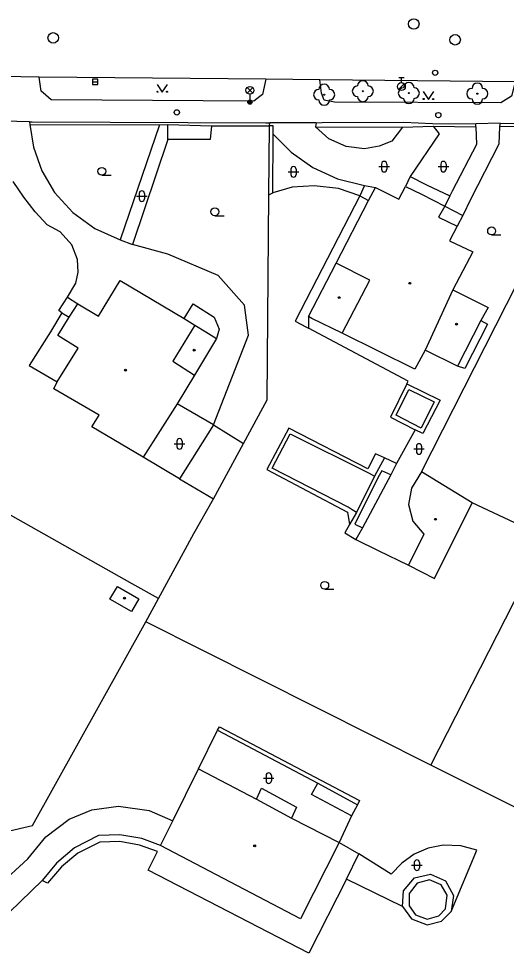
# Model space of a CAD drawing. Extents: x -600309 to -598967, y -1161267 to -1160292.
# Drawn here: x -600069.9 to -600023.6, y -1160709.1 to -1160620.3 of the extents above; entities that cross this region are included whole.
import ezdxf

# ---------------------------------------------------------------- set-up
doc = ezdxf.new("R2010")
doc.units = 0
for name, color, linetype in [('Level 10', 7, 'Continuous'), ('Level 11', 7, 'Continuous'), ('Level 22', 7, 'Continuous'), ('Level 27', 7, 'Continuous'), ('Level 28', 7, 'Continuous'), ('Level 33', 7, 'Continuous'), ('Level 36', 7, 'Continuous'), ('Level 39', 7, 'Continuous'), ('Level 5', 7, 'Continuous'), ('Level 51', 7, 'Continuous'), ('Level 52', 7, 'Continuous'), ('Level 54', 7, 'Continuous'), ('Level 7', 7, 'Continuous'), ('Level 8', 7, 'Continuous')]:
    doc.layers.add(name, color=color, linetype=linetype)

msp = doc.modelspace()

# ---------------------------------------------------------------- linework, layer by layer
at = {"layer": 'Level 10'}
for points in [[(-600067.9699, -1160625.86), (-600073.18, -1160625.76)], [(-600046.45, -1160626.03), (-600067.9699, -1160625.86)], [(-600041.33, -1160626.09), (-600046.45, -1160626.03)], [(-600022.79, -1160626.29), (-600041.33, -1160626.09)]]:
    msp.add_lwpolyline(points, dxfattribs=at)
at = {"layer": 'Level 11'}
for points in [[(-600046.45, -1160626.03), (-600046.76, -1160627.48), (-600047.023, -1160627.686), (-600047.59, -1160628.13), (-600066.83, -1160628), (-600067.581, -1160627.329), (-600067.77, -1160627.1599), (-600067.9699, -1160625.86)], [(-600022.79, -1160626.29), (-600023.13, -1160627.65), (-600024.13, -1160628.28), (-600039.93, -1160628.21), (-600040.91, -1160628.03), (-600041.17, -1160627.35), (-600041.33, -1160626.09)]]:
    msp.add_lwpolyline(points, dxfattribs=at)
at = {"layer": 'Level 22'}
for centre in [(-600037.24, -1160627.18), (-600032.87, -1160627.36), (-600026.37, -1160627.41), (-600040.91, -1160627.51)]:
    msp.add_circle(centre, 0.05, dxfattribs=at)
for centre, start, end in [((-600037.24, -1160626.68), 0, 180), ((-600032.87, -1160626.86), 0, 180), ((-600026.37, -1160626.91), 0, 180), ((-600041.41, -1160627.51), 90, 270), ((-600040.91, -1160627.01), 0, 180), ((-600040.41, -1160627.51), 270, 90), ((-600037.74, -1160627.18), 90, 270), ((-600036.74, -1160627.18), 270, 90), ((-600033.37, -1160627.36), 90, 270), ((-600032.37, -1160627.36), 270, 90), ((-600026.87, -1160627.41), 90, 270), ((-600025.87, -1160627.41), 270, 90), ((-600040.91, -1160628.01), 180, 0), ((-600037.24, -1160627.68), 180, 0), ((-600032.87, -1160627.86), 180, 0), ((-600026.37, -1160627.91), 180, 0)]:
    msp.add_arc(centre, 0.5, start, end, dxfattribs=at)
at = {"layer": 'Level 27'}
msp.add_line((-600062.9099, -1160626.3), (-600062.4099, -1160626.3), dxfattribs=at)
msp.add_lwpolyline([(-600062.9099, -1160626.55), (-600062.4099, -1160626.55), (-600062.4099, -1160626.05), (-600062.9099, -1160626.05)], close=True, dxfattribs=at)
for centre in [(-600032.4, -1160620.79), (-600066.64, -1160622.11), (-600028.48, -1160622.29)]:
    msp.add_circle(centre, 0.5, dxfattribs=at)
at = {"layer": 'Level 28'}
for p, q in [((-600033.83, -1160625.865), (-600033.33, -1160625.865)), ((-600033.58, -1160626.365), (-600033.58, -1160625.865)), ((-600033.838, -1160627.012), (-600033.308, -1160626.482))]:
    msp.add_line(p, q, dxfattribs=at)
for centre, radius in [((-600030.37, -1160625.43), 0.25), ((-600033.58, -1160626.74), 0.375), ((-600054.9, -1160629.19), 0.25), ((-600030.07, -1160629.45), 0.25)]:
    msp.add_circle(centre, radius, dxfattribs=at)
at = {"layer": 'Level 33'}
for p, q in [((-600048.225, -1160627.3599), (-600047.695, -1160626.8299)), ((-600048.225, -1160626.8299), (-600047.695, -1160627.3599)), ((-600047.96, -1160627.4699), (-600047.96, -1160628.2199))]:
    msp.add_line(p, q, dxfattribs=at)
for centre, radius in [((-600047.96, -1160627.0949), 0.375), ((-600047.96, -1160628.2199), 0.2), ((-600047.96, -1160628.2199), 0.1445), ((-600047.96, -1160628.2199), 0.0876)]:
    msp.add_circle(centre, radius, dxfattribs=at)
at = {"layer": 'Level 36'}
for p, q in [((-600035.716, -1160634.346), (-600034.716, -1160634.346)), ((-600035.466, -1160634.096), (-600035.466, -1160634.596)), ((-600034.966, -1160634.096), (-600034.966, -1160634.596)), ((-600030.086, -1160634.346), (-600029.086, -1160634.346)), ((-600029.836, -1160634.096), (-600029.836, -1160634.596)), ((-600029.336, -1160634.096), (-600029.336, -1160634.596)), ((-600062.02, -1160635.165), (-600061.145, -1160635.165)), ((-600044.326, -1160634.846), (-600043.326, -1160634.846)), ((-600044.076, -1160634.596), (-600044.076, -1160635.096)), ((-600043.576, -1160634.596), (-600043.576, -1160635.096)), ((-600058.4759, -1160636.896), (-600058.4759, -1160637.396)), ((-600057.9759, -1160636.896), (-600057.9759, -1160637.396)), ((-600058.7259, -1160637.146), (-600057.7259, -1160637.146)), ((-600051.29, -1160639.005), (-600050.415, -1160639.005)), ((-600025.01, -1160640.825), (-600024.135, -1160640.825)), ((-600055.146, -1160660.686), (-600054.146, -1160660.686)), ((-600054.896, -1160660.436), (-600054.896, -1160660.936)), ((-600054.396, -1160660.436), (-600054.396, -1160660.936)), ((-600032.156, -1160660.916), (-600032.156, -1160661.416)), ((-600031.656, -1160660.916), (-600031.656, -1160661.416)), ((-600032.406, -1160661.166), (-600031.406, -1160661.166)), ((-600040.86, -1160674.495), (-600039.985, -1160674.495)), ((-600046.676, -1160692.436), (-600045.676, -1160692.436)), ((-600046.426, -1160692.186), (-600046.426, -1160692.686)), ((-600045.926, -1160692.186), (-600045.926, -1160692.686)), ((-600032.606, -1160700.706), (-600031.606, -1160700.706)), ((-600032.356, -1160700.456), (-600032.356, -1160700.956)), ((-600031.856, -1160700.456), (-600031.856, -1160700.956))]:
    msp.add_line(p, q, dxfattribs=at)
for points in [[(-600056.78, -1160626.53), (-600056.28, -1160627.28), (-600055.78, -1160626.53)], [(-600031.51, -1160627.22), (-600031.01, -1160627.97), (-600030.51, -1160627.22)]]:
    msp.add_lwpolyline(points, dxfattribs=at)
for centre, radius in [((-600056.7302, -1160627.2298), 0.05), ((-600055.8308, -1160627.2298), 0.05), ((-600031.4602, -1160627.9198), 0.05), ((-600030.5608, -1160627.9198), 0.05), ((-600062.0201, -1160634.7899), 0.375), ((-600051.2901, -1160638.6299), 0.375), ((-600025.0101, -1160640.4499), 0.375), ((-600040.8601, -1160674.1199), 0.375)]:
    msp.add_circle(centre, radius, dxfattribs=at)
for centre, start, end in [((-600043.8257, -1160634.5963), 0, 180), ((-600035.2157, -1160634.0963), 0, 180), ((-600029.5857, -1160634.0963), 0, 180), ((-600043.8257, -1160635.0963), 180, 0), ((-600035.2157, -1160634.5963), 180, 0), ((-600029.5857, -1160634.5963), 180, 0), ((-600058.2256, -1160636.8963), 0, 180), ((-600058.2256, -1160637.3963), 180, 0), ((-600054.6457, -1160660.4363), 0, 180), ((-600054.6457, -1160660.9363), 180, 0), ((-600031.9057, -1160660.9163), 0, 180), ((-600031.9057, -1160661.4163), 180, 0), ((-600046.1757, -1160692.1863), 0, 180), ((-600046.1757, -1160692.6863), 180, 0), ((-600032.1057, -1160700.4563), 0, 180), ((-600032.1057, -1160700.9563), 180, 0)]:
    msp.add_arc(centre, 0.25, start, end, dxfattribs=at)
at = {"layer": 'Level 39'}
for centre, radius in [((-600032.77, -1160645.43), 0.09), ((-600032.77, -1160645.43), 0.0398), ((-600039.48, -1160646.79), 0.09), ((-600039.48, -1160646.79), 0.0398), ((-600028.35, -1160649.3), 0.09), ((-600028.35, -1160649.3), 0.0398), ((-600053.26, -1160651.78), 0.09), ((-600053.26, -1160651.78), 0.0398), ((-600059.78, -1160653.68), 0.09), ((-600059.78, -1160653.68), 0.0398), ((-600030.34, -1160667.85), 0.09), ((-600030.34, -1160667.85), 0.09), ((-600030.34, -1160667.85), 0.0398), ((-600030.34, -1160667.85), 0.0398), ((-600059.88, -1160675.35), 0.09), ((-600059.88, -1160675.35), 0.0398), ((-600047.51, -1160698.88), 0.09), ((-600047.51, -1160698.88), 0.0398)]:
    msp.add_circle(centre, radius, dxfattribs=at)
at = {"layer": 'Level 5'}
for points in [[(-600033.81, -1160637.42), (-600033.19, -1160636.23)], [(-600033.19, -1160636.23), (-600031.68, -1160636.95)], [(-600036.71, -1160637.56), (-600036.03, -1160636.32)], [(-600036.03, -1160636.32), (-600033.81, -1160637.42)], [(-600031.68, -1160636.95), (-600029.46, -1160638.09)], [(-600039.78, -1160643.53), (-600036.71, -1160637.56)], [(-600029.46, -1160638.09), (-600030.05, -1160639.1599)], [(-600030.05, -1160639.1599), (-600028.27, -1160640.01)], [(-600028.27, -1160640.01), (-600029.02, -1160641.4)], [(-600029.02, -1160641.4), (-600026.81, -1160642.45)], [(-600026.81, -1160642.45), (-600028.7, -1160646.05)], [(-600042.4099, -1160648.57), (-600039.78, -1160643.53)], [(-600036.59, -1160645.13), (-600039.78, -1160643.53)], [(-600062.33, -1160648.56), (-600060.28, -1160645.15)], [(-600060.28, -1160645.15), (-600054.2, -1160648.78)], [(-600039.21, -1160650.18), (-600036.59, -1160645.13)], [(-600028.7, -1160646.05), (-600031.33, -1160651.78)], [(-600028.7, -1160646.05), (-600025.35, -1160647.73)], [(-600065.11, -1160648.63), (-600064.29, -1160647.37)], [(-600064.29, -1160647.37), (-600062.33, -1160648.56)], [(-600025.35, -1160647.73), (-600026.05, -1160648.95)], [(-600066.21, -1160650.4), (-600065.11, -1160648.63)], [(-600042.09, -1160648.77), (-600042.4099, -1160648.57)], [(-600053.18, -1160649.4099), (-600055.29, -1160652.84)], [(-600054.2, -1160648.78), (-600053.18, -1160649.4099)], [(-600053.18, -1160649.4099), (-600052.1599, -1160650.05)], [(-600039.21, -1160650.18), (-600042.09, -1160648.77)], [(-600026.05, -1160648.95), (-600028.24, -1160653.29)], [(-600064.28, -1160651.6), (-600066.21, -1160650.4)], [(-600052.1599, -1160650.05), (-600051.14, -1160650.68)], [(-600032.3, -1160653.58), (-600039.21, -1160650.18)], [(-600051.14, -1160650.68), (-600053.21, -1160654.14)], [(-600066.25, -1160654.78), (-600064.28, -1160651.6)], [(-600031.33, -1160651.78), (-600032.3, -1160653.58)], [(-600028.24, -1160653.29), (-600031.33, -1160651.78)], [(-600055.29, -1160652.84), (-600053.21, -1160654.14)], [(-600066.58, -1160655.46), (-600066.25, -1160654.78)], [(-600053.21, -1160654.14), (-600054.88, -1160656.87)], [(-600062.27, -1160657.96), (-600066.58, -1160655.46)], [(-600054.88, -1160656.87), (-600058.09, -1160661.96)], [(-600062.98, -1160659.07), (-600062.27, -1160657.96)], [(-600058.09, -1160661.96), (-600062.98, -1160659.07)], [(-600061.25, -1160675.45), (-600060.55, -1160674.23)], [(-600060.55, -1160674.23), (-600058.52, -1160675.4)], [(-600059.2199, -1160676.61), (-600061.25, -1160675.45)], [(-600058.52, -1160675.4), (-600059.2199, -1160676.61)], [(-600055.27, -1160696.48), (-600052.84, -1160691.57)], [(-600052.84, -1160691.57), (-600047.34, -1160694.43)], [(-600047.34, -1160694.43), (-600044.02, -1160696.23)], [(-600056.45, -1160698.85), (-600055.27, -1160696.48)], [(-600044.02, -1160696.23), (-600039.48, -1160698.56)], [(-600043.15, -1160705.82), (-600056.45, -1160698.85)], [(-600039.48, -1160698.56), (-600043.15, -1160705.82)]]:
    msp.add_lwpolyline(points, dxfattribs=at)
at = {"layer": 'Level 51'}
for points in [[(-600046.17, -1160637.02), (-600046.09, -1160630.46)], [(-600069.44, -1160637.23), (-600070.43, -1160635.75)], [(-600041.86, -1160636.1599), (-600043.94, -1160636.29)], [(-600039.55, -1160636.4099), (-600041.86, -1160636.1599)], [(-600046.32, -1160656.51), (-600046.17, -1160637.02)], [(-600046.17, -1160637.02), (-600045.8, -1160636.82)], [(-600043.94, -1160636.29), (-600045.8, -1160636.82)], [(-600037.54, -1160637.11), (-600043.6599, -1160649.03)], [(-600037.54, -1160637.11), (-600039.55, -1160636.4099)], [(-600068.36, -1160638.64), (-600069.44, -1160637.23)], [(-600067.21, -1160639.87), (-600068.36, -1160638.64)], [(-600065.99, -1160640.54), (-600067.21, -1160639.87)], [(-600064.88, -1160641.77), (-600065.99, -1160640.54)], [(-600064.33, -1160643.1599), (-600064.88, -1160641.77)], [(-600064.26, -1160644.37), (-600064.33, -1160643.1599)], [(-600064.48, -1160645.42), (-600064.26, -1160644.37)], [(-600065.27, -1160646.76), (-600064.48, -1160645.42)], [(-600031.68, -1160663.34), (-600022.6, -1160645.44)], [(-600066.1, -1160648), (-600065.27, -1160646.76)], [(-600065.83, -1160648.2199), (-600066.9, -1160650.03)], [(-600065.83, -1160648.2199), (-600066.1, -1160648)], [(-600043.6599, -1160649.03), (-600042.6, -1160649.59)], [(-600066.9, -1160650.03), (-600068.92, -1160653.24)], [(-600042.6, -1160649.59), (-600042.4099, -1160649.69)], [(-600032.92, -1160654.7199), (-600042.4099, -1160649.69)], [(-600033.05, -1160654.99), (-600032.92, -1160654.7199)], [(-600033.05, -1160654.99), (-600034.6, -1160658.15)], [(-600048.56, -1160660.6599), (-600046.32, -1160656.51)], [(-600034.6, -1160658.15), (-600032.26, -1160659.34)], [(-600059.15, -1160673.99), (-600085.98, -1160658.83)], [(-600044.26, -1160659.2), (-600046.36, -1160663.12)], [(-600036.77, -1160663.05), (-600044.26, -1160659.2)], [(-600032.26, -1160659.34), (-600034.04, -1160662.55)], [(-600051.42, -1160665.9), (-600048.56, -1160660.6599)], [(-600036.03, -1160661.63), (-600036.77, -1160663.05)], [(-600035.19, -1160662.02), (-600036.03, -1160661.63)], [(-600034.04, -1160662.55), (-600035.19, -1160662.02)], [(-600046.36, -1160663.12), (-600038.7, -1160667.17)], [(-600053.29, -1160669.21), (-600051.42, -1160665.9)], [(-600019.78, -1160669.61), (-600026.85, -1160666.27)], [(-600038.7, -1160667.17), (-600038.52, -1160668.33)], [(-600038.52, -1160668.33), (-600038.95, -1160669.14)], [(-600056.65, -1160675.36), (-600053.29, -1160669.21)], [(-600038.95, -1160669.14), (-600037.92, -1160669.76)], [(-600037.92, -1160669.76), (-600035.77, -1160670.81)], [(-600030.78, -1160691.2), (-600019.78, -1160669.61)], [(-600035.77, -1160670.81), (-600032.9099, -1160672.2199)], [(-600056.65, -1160675.36), (-600059.15, -1160673.99)], [(-600057.85, -1160677.6), (-600056.65, -1160675.36)], [(-600068.6, -1160696.95), (-600057.85, -1160677.6)], [(-600030.78, -1160691.2), (-600057.85, -1160677.6)], [(-600051.03, -1160687.89), (-600050.85, -1160687.58)], [(-600050.85, -1160687.58), (-600037.55, -1160694.56)], [(-600052.84, -1160691.57), (-600051.03, -1160687.89)], [(-600018.5, -1160697.35), (-600030.78, -1160691.2)], [(-600037.55, -1160694.56), (-600037.76, -1160694.9699)], [(-600065.12, -1160696.34), (-600062.98, -1160695.45)], [(-600062.98, -1160695.45), (-600060.44, -1160695.1)], [(-600060.44, -1160695.1), (-600057.52, -1160695.51)], [(-600057.52, -1160695.51), (-600055.27, -1160696.48)], [(-600037.76, -1160694.9699), (-600038.31, -1160696.01)], [(-600067.34, -1160698.03), (-600065.12, -1160696.34)], [(-600038.31, -1160696.01), (-600039.48, -1160698.56)], [(-600095.81, -1160703.25), (-600068.6, -1160696.95)], [(-600069.06, -1160700.12), (-600067.34, -1160698.03)], [(-600062.35, -1160697.88), (-600064.61, -1160699.05)], [(-600060.32, -1160697.81), (-600062.35, -1160697.88)], [(-600058.2199, -1160698.17), (-600060.32, -1160697.81)], [(-600056.45, -1160698.85), (-600058.2199, -1160698.17)], [(-600064.61, -1160699.05), (-600066.33, -1160700.53)], [(-600062.2199, -1160698.51), (-600064.3, -1160699.56)], [(-600060.31, -1160698.46), (-600062.2199, -1160698.51)], [(-600058.45, -1160698.81), (-600060.31, -1160698.46)], [(-600056.73, -1160699.4), (-600058.45, -1160698.81)], [(-600039.48, -1160698.56), (-600037.63, -1160699.63)], [(-600071.84, -1160702.63), (-600069.06, -1160700.12)], [(-600064.3, -1160699.56), (-600065.85, -1160700.87)], [(-600057.62, -1160701.18), (-600056.73, -1160699.4)], [(-600038.8, -1160702.05), (-600037.63, -1160699.63)], [(-600066.33, -1160700.53), (-600067.69, -1160702.15)], [(-600065.85, -1160700.87), (-600067.17, -1160702.4099)], [(-600042.38, -1160709.08), (-600057.62, -1160701.18)], [(-600067.17, -1160702.4099), (-600067.69, -1160702.15)], [(-600038.8, -1160702.05), (-600042.38, -1160709.08)]]:
    msp.add_lwpolyline(points, dxfattribs=at)
at = {"layer": 'Level 52'}
for points in [[(-600031.68, -1160663.34), (-600032.63, -1160664.89)], [(-600026.85, -1160666.27), (-600031.68, -1160663.34)], [(-600032.63, -1160664.89), (-600032.9099, -1160666.44)], [(-600030.43, -1160673.4699), (-600026.85, -1160666.27)], [(-600032.9099, -1160666.44), (-600032.48, -1160668.04)], [(-600032.48, -1160668.04), (-600031.46, -1160669.25)], [(-600031.46, -1160669.25), (-600032.9099, -1160672.2199)], [(-600032.9099, -1160672.2199), (-600030.43, -1160673.4699)]]:
    msp.add_lwpolyline(points, dxfattribs=at)
at = {"layer": 'Level 54'}
for points in [[(-600068.86, -1160630.34), (-600068.5, -1160632.51)], [(-600056.55, -1160630.38), (-600060.28, -1160641.3)], [(-600055.74, -1160631.76), (-600055.76, -1160630.34)], [(-600051.62, -1160630.46), (-600051.73, -1160631.77)], [(-600045.75, -1160630.48), (-600046.09, -1160630.46)], [(-600045.75, -1160631.26), (-600045.75, -1160630.48)], [(-600040.4699, -1160631.7), (-600041.7199, -1160630.55)], [(-600033.48, -1160630.58), (-600034.48, -1160631.92)], [(-600030.57, -1160630.49), (-600029.98, -1160631.23)], [(-600026.5, -1160630.56), (-600026.46, -1160632.25)], [(-600024.27, -1160630.52), (-600024.33, -1160632.2)], [(-600055.74, -1160631.76), (-600059.1, -1160641.75)], [(-600051.73, -1160631.77), (-600055.74, -1160631.76)], [(-600045.8, -1160636.82), (-600045.75, -1160631.26)], [(-600045.75, -1160631.26), (-600044.05, -1160632.9699)], [(-600038.83, -1160632.43), (-600040.4699, -1160631.7)], [(-600029.98, -1160631.23), (-600032.73, -1160635.29)], [(-600068.5, -1160632.51), (-600067.7199, -1160634.74)], [(-600037.07, -1160632.65), (-600038.83, -1160632.43)], [(-600035.7, -1160632.4099), (-600037.07, -1160632.65)], [(-600034.48, -1160631.92), (-600035.7, -1160632.4099)], [(-600026.46, -1160632.25), (-600028.77, -1160636.67)], [(-600024.33, -1160632.2), (-600027.03, -1160637.48)], [(-600044.05, -1160632.9699), (-600041.98, -1160634.43)], [(-600041.98, -1160634.43), (-600039.6599, -1160635.49)], [(-600067.7199, -1160634.74), (-600066.53, -1160636.81)], [(-600032.73, -1160635.29), (-600033.19, -1160636.23)], [(-600032.73, -1160635.29), (-600031.18, -1160636.06)], [(-600039.6599, -1160635.49), (-600037.08, -1160636.15)], [(-600037.08, -1160636.15), (-600037.54, -1160637.11)], [(-600037.08, -1160636.15), (-600036.03, -1160636.32)], [(-600031.18, -1160636.06), (-600028.99, -1160637.11)], [(-600066.53, -1160636.81), (-600064.77, -1160638.7)], [(-600037.54, -1160637.11), (-600036.71, -1160637.56)], [(-600028.99, -1160637.11), (-600029.46, -1160638.09)], [(-600028.77, -1160636.67), (-600028.99, -1160637.11)], [(-600027.03, -1160637.48), (-600027.74, -1160639)], [(-600064.77, -1160638.7), (-600062.68, -1160640.2199)], [(-600029.46, -1160638.09), (-600027.74, -1160639)], [(-600027.74, -1160639), (-600028.27, -1160640.01)], [(-600062.68, -1160640.2199), (-600060.28, -1160641.3)], [(-600060.28, -1160641.3), (-600059.1, -1160641.75)], [(-600055.74, -1160642.65), (-600059.1, -1160641.75)], [(-600050.9699, -1160644.7), (-600055.74, -1160642.65)], [(-600048.49, -1160647.49), (-600050.9699, -1160644.7)], [(-600065.27, -1160646.76), (-600064.29, -1160647.37)], [(-600054.2, -1160648.78), (-600053.36, -1160647.38)], [(-600053.36, -1160647.38), (-600051.35, -1160648.6599)], [(-600048.08, -1160650.36), (-600048.49, -1160647.49)], [(-600065.83, -1160648.2199), (-600065.11, -1160648.63)], [(-600051.35, -1160648.6599), (-600050.88, -1160649.79)], [(-600042.4099, -1160648.57), (-600042.4099, -1160649.69)], [(-600025.4, -1160649.31), (-600027.56, -1160653.53)], [(-600026.05, -1160648.95), (-600025.4, -1160649.31)], [(-600051.43, -1160658.88), (-600048.08, -1160650.36)], [(-600050.88, -1160649.79), (-600051.14, -1160650.68)], [(-600068.92, -1160653.24), (-600066.25, -1160654.78)], [(-600027.56, -1160653.53), (-600028.24, -1160653.29)], [(-600034.07, -1160657.9699), (-600032.87, -1160655.52)], [(-600033.05, -1160654.99), (-600029.9, -1160656.52)], [(-600032.87, -1160655.52), (-600030.46, -1160656.7)], [(-600029.9, -1160656.52), (-600031.54, -1160659.7)], [(-600051.43, -1160658.88), (-600054.88, -1160656.87)], [(-600030.46, -1160656.7), (-600031.71, -1160659.2)], [(-600031.71, -1160659.2), (-600034.07, -1160657.9699)], [(-600051.43, -1160658.88), (-600054.6599, -1160664.01)], [(-600051.43, -1160658.88), (-600048.56, -1160660.6599)], [(-600045.86, -1160662.99), (-600044.14, -1160659.74)], [(-600044.14, -1160659.74), (-600036.65, -1160663.4699)], [(-600031.54, -1160659.7), (-600032.26, -1160659.34)], [(-600054.6599, -1160664.01), (-600058.09, -1160661.96)], [(-600035.19, -1160662.02), (-600036.14, -1160663.74)], [(-600034.04, -1160662.55), (-600034.59, -1160663.61)], [(-600038.63, -1160666.71), (-600045.86, -1160662.99)], [(-600036.14, -1160663.74), (-600037.85, -1160667.19)], [(-600034.59, -1160663.61), (-600037.27, -1160668.6599)], [(-600036.65, -1160663.4699), (-600036.14, -1160663.74)], [(-600035.45, -1160663.24), (-600035.83, -1160663.9)], [(-600034.59, -1160663.61), (-600035.45, -1160663.24)], [(-600054.6599, -1160664.01), (-600051.42, -1160665.9)], [(-600035.83, -1160663.9), (-600037.99, -1160668.31)], [(-600038.26, -1160666.94), (-600038.63, -1160666.71)], [(-600037.85, -1160667.19), (-600038.52, -1160668.33)], [(-600037.85, -1160667.19), (-600038.26, -1160666.94)], [(-600037.99, -1160668.31), (-600037.27, -1160668.6599)], [(-600037.27, -1160668.6599), (-600037.92, -1160669.76)], [(-600051.03, -1160687.89), (-600041.52, -1160692.93)], [(-600042.1, -1160693.98), (-600041.52, -1160692.93)], [(-600041.52, -1160692.93), (-600037.76, -1160694.9699)], [(-600047.34, -1160694.43), (-600046.85, -1160693.39)], [(-600046.85, -1160693.39), (-600043.54, -1160695.2)], [(-600038.31, -1160696.01), (-600042.1, -1160693.98)], [(-600043.54, -1160695.2), (-600044.02, -1160696.23)], [(-600031.05, -1160699.1), (-600032.36, -1160699.67)], [(-600029.61, -1160698.8), (-600031.05, -1160699.1)], [(-600027.94, -1160698.87), (-600029.61, -1160698.8)], [(-600028.84, -1160705.12), (-600026.4099, -1160699.28)], [(-600026.4099, -1160699.28), (-600027.94, -1160698.87)], [(-600034.55, -1160701.56), (-600037.63, -1160699.63)], [(-600032.36, -1160699.67), (-600033.55, -1160700.51)], [(-600033.55, -1160700.51), (-600034.55, -1160701.56)], [(-600033.37, -1160703.14), (-600032.32, -1160701.9)], [(-600032.32, -1160701.9), (-600030.81, -1160701.57)], [(-600030.81, -1160701.57), (-600029.4, -1160702.21)], [(-600067.69, -1160702.15), (-600070.78, -1160705.18)], [(-600033.4699, -1160704.63), (-600038.8, -1160702.05)], [(-600032.08, -1160702.42), (-600032.84, -1160703.4)], [(-600030.92, -1160702.09), (-600032.08, -1160702.42)], [(-600029.81, -1160702.59), (-600030.92, -1160702.09)], [(-600029.23, -1160703.57), (-600029.81, -1160702.59)], [(-600029.4, -1160702.21), (-600028.63, -1160703.59)], [(-600033.4699, -1160704.63), (-600033.37, -1160703.14)], [(-600032.84, -1160703.4), (-600032.83, -1160704.57)], [(-600029.39, -1160704.85), (-600029.23, -1160703.57)], [(-600028.63, -1160703.59), (-600028.84, -1160705.12)], [(-600032.83, -1160704.57), (-600032.24, -1160705.4099)], [(-600033.4699, -1160704.63), (-600032.63, -1160705.81)], [(-600032.24, -1160705.4099), (-600031.12, -1160705.83)], [(-600030.03, -1160705.52), (-600029.39, -1160704.85)], [(-600029.76, -1160706.03), (-600028.84, -1160705.12)], [(-600032.63, -1160705.81), (-600031.14, -1160706.39)], [(-600031.14, -1160706.39), (-600029.76, -1160706.03)], [(-600031.12, -1160705.83), (-600030.03, -1160705.52)]]:
    msp.add_lwpolyline(points, dxfattribs=at)
at = {"layer": 'Level 7'}
for points in [[(-600068.88, -1160630.09), (-600068.623, -1160630.091), (-600046.441, -1160630.1689), (-600046.08, -1160630.17)], [(-600068.88, -1160630.09), (-600068.86, -1160630.34)], [(-600068.86, -1160630.34), (-600056.55, -1160630.38)], [(-600056.55, -1160630.38), (-600055.76, -1160630.34)], [(-600055.76, -1160630.34), (-600051.62, -1160630.46)], [(-600051.62, -1160630.46), (-600046.09, -1160630.46)], [(-600046.09, -1160630.46), (-600046.08, -1160630.17)], [(-600041.68, -1160630.17), (-600041.7199, -1160630.55)], [(-600041.7199, -1160630.55), (-600033.48, -1160630.58)], [(-600041.68, -1160630.17), (-600041.1, -1160630.1671), (-600033.36, -1160630.13), (-600030.62, -1160630.26), (-600026.5, -1160630.27)], [(-600033.48, -1160630.58), (-600030.57, -1160630.49)], [(-600030.57, -1160630.49), (-600026.5, -1160630.56)], [(-600026.5, -1160630.56), (-600026.5, -1160630.27)], [(-600024.2, -1160630.2199), (-600024.27, -1160630.52)], [(-600024.27, -1160630.52), (-600022.36, -1160630.51)], [(-600024.2, -1160630.2199), (-600021.96, -1160630.24)]]:
    msp.add_lwpolyline(points, dxfattribs=at)
at = {"layer": 'Level 8'}
for points in [[(-600068.88, -1160630.09), (-600072.54, -1160630)], [(-600041.68, -1160630.17), (-600046.08, -1160630.17)], [(-600024.2, -1160630.2199), (-600026.5, -1160630.27)]]:
    msp.add_lwpolyline(points, dxfattribs=at)

doc.saveas('drawing.dxf')
